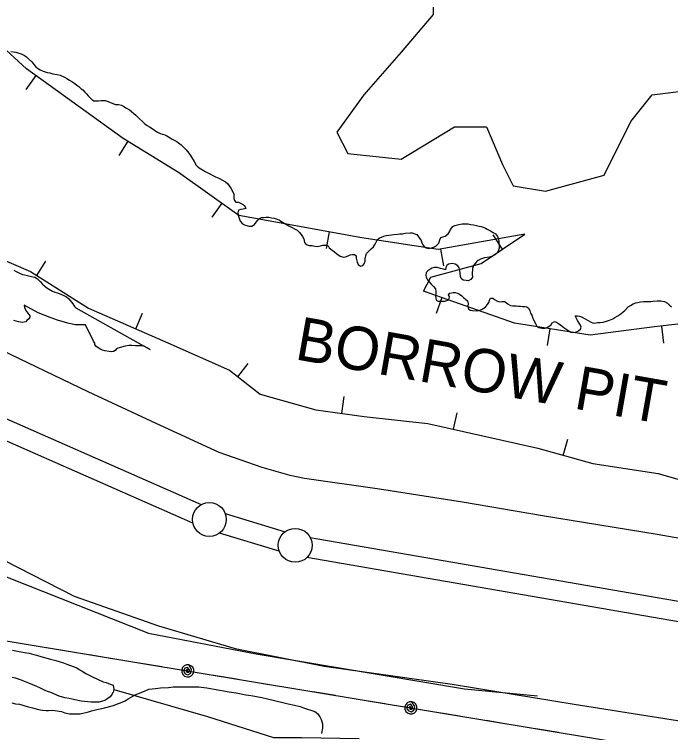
# Model space of a CAD drawing. Extents: x 3187622 to 3225504, y 800805 to 826213.
# Drawn here: x 3205252 to 3206222, y 808349 to 809409 of the extents above; entities that cross this region are included whole.
import ezdxf

# ---------------------------------------------------------------- set-up
doc = ezdxf.new("R2010")
doc.units = 0
for name, color, linetype in [('V-BORW-IDEN', 7, 'Continuous'), ('V-BORW-LINE', 7, 'Continuous'), ('V-LEVE-TOET', 7, 'Continuous'), ('V-SITE-VEGE', 7, 'Continuous'), ('V-SURV-LINE', 7, 'Continuous'), ('V-TOPO-SHOR', 7, 'Continuous'), ('V-UTIL-LINE', 7, 'Continuous')]:
    doc.layers.add(name, color=color, linetype=linetype)

msp = doc.modelspace()

# ---------------------------------------------------------------- linework, layer by layer
at = {"layer": 'V-BORW-LINE'}
for p, q in [((3205284.1, 809318.9), (3205269.6, 809298.6)), ((3205419.8, 809222.3), (3205406.7, 809201)), ((3205558.8, 809130.6), (3205544.3, 809110.2)), ((3205717.5, 809088.3), (3205713, 809063.7)), ((3205973.5, 809062.9), (3205959.6, 809083.7)), ((3205881.9, 809062.7), (3205886.3, 809038.1)), ((3205285.6, 809023.8), (3205298.9, 809044.9)), ((3205883.8, 808991.4), (3205875.5, 808967.9)), ((3205432, 808945.2), (3205441.9, 808968.1)), ((3206043.3, 808945.3), (3206039.3, 808920.6)), ((3206208.3, 808949.1), (3206211.2, 808924.2)), ((3205582.3, 808874.5), (3205597.8, 808894.2)), ((3205736.4, 808820.3), (3205739.7, 808845.1)), ((3205901.2, 808796.9), (3205906.7, 808821.3)), ((3206063.2, 808758.3), (3206070, 808782.4))]:
    msp.add_line(p, q, dxfattribs=at)
for points in [[(3206875.1, 808809.7), (3206703.7, 808817.5), (3206641.8, 808852.6), (3206559.9, 808869.5), (3206504.8, 808888.3), (3206467.6, 808895.1), (3206277.3, 808934.3), (3206253.7, 808954.4), (3206198.2, 808947.9), (3206103.1, 808935.7), (3205991.3, 808953.7), (3205857, 809000.9), (3205867.7, 809021.4), (3205941.8, 809041.6), (3206006.7, 809085.1), (3205878.3, 809062.1), (3205765.7, 809079.5), (3205584.2, 809112.5), (3205495, 809175.9), (3205413.3, 809226.3), (3205270.3, 809328.8), (3205185, 809406.4)], [(3205218.8, 809054.6), (3205276.2, 809029.7), (3205362, 808975.6), (3205479.3, 808924.6), (3205570.1, 808884.1), (3205615.4, 808848.5), (3205697.9, 808825.4), (3205769.3, 808815.9), (3205863, 808805.6), (3206025.5, 808768.9), (3206106.9, 808746.2), (3206203.6, 808731.8), (3206270.6, 808712.3), (3206378.2, 808683.8), (3206521.8, 808666.5), (3206569.8, 808676.5), (3206630.2, 808682.1), (3206764.8, 808677.3)]]:
    msp.add_lwpolyline(points, dxfattribs=at)
at = {"layer": 'V-LEVE-TOET'}
for points in [[(3205792, 808708.7), (3205680.9, 808724.2), (3205659.8, 808728.7), (3205618.4, 808740.5), (3205555.2, 808762.6), (3205462, 808805.4), (3205361.2, 808852.4), (3205221.5, 808919.1)], [(3208190, 808304.5), (3208038.9, 808332.2), (3207847.4, 808358.3), (3207684, 808384.8), (3207544.9, 808407.2), (3207382.8, 808431.1), (3207205.3, 808462.5), (3207029.3, 808495.2), (3206871.5, 808519.1), (3206709.4, 808548.5), (3206539.7, 808582.8), (3206383.9, 808609.5), (3206202, 808641.8), (3206032.6, 808669.3), (3205914.6, 808689.5), (3205792, 808708.7)], [(3205215, 808614.4), (3205340.6, 808550.6), (3205465.5, 808507), (3205578.5, 808473.3), (3205710.2, 808447.4)], [(3205710.2, 808447.4), (3205899.2, 808420.9), (3206079.6, 808391), (3206347.5, 808349.1), (3206544.4, 808315.1), (3206732, 808287.8), (3206967.8, 808242.8), (3207149.9, 808207.2), (3207375.9, 808161.4), (3207630.1, 808116.1), (3207894.9, 808076.7), (3208125.4, 808039.4), (3208371.1, 807996)]]:
    msp.add_lwpolyline(points, dxfattribs=at)
at = {"layer": 'V-SITE-VEGE'}
for points in [[(3205871.1, 809456.3), (3205871.1, 809408.9), (3205823.7, 809353.7), (3205768.5, 809290.5), (3205729, 809235.3), (3205744.8, 809203.7), (3205823.7, 809195.8), (3205902.6, 809243.2), (3205950, 809243.2), (3205973.6, 809187.9), (3205989.4, 809156.3), (3206036.8, 809148.5), (3206123.5, 809172.1), (3206163, 809251.1), (3206194.6, 809290.5), (3206257.7, 809298.4), (3206297.1, 809345.8), (3206289.2, 809393.1), (3206257.7, 809472.1)], [(3205247.3, 809354.5), (3205254.5, 809353.3), (3205259.2, 809352.1), (3205262.4, 809351.1), (3205267.3, 809348.8), (3205270.3, 809346.5), (3205273.5, 809343.9), (3205278.1, 809339), (3205281.6, 809334.6), (3205284.1, 809332.1), (3205286.6, 809330), (3205290.6, 809327.6), (3205295, 809325.7), (3205300.7, 809323.6), (3205304.9, 809322.9), (3205309.1, 809321.7), (3205315.8, 809320.3), (3205320, 809319.6), (3205326.4, 809316.6), (3205329.7, 809314.7), (3205333.8, 809312.4), (3205337.5, 809310), (3205341.7, 809307.5), (3205344.9, 809304.9), (3205347.7, 809302.6)], [(3205347.7, 809302.6), (3205350.9, 809299.5), (3205353.5, 809297.9), (3205356.5, 809294.6), (3205359.2, 809291.9), (3205361.5, 809289.3), (3205364.1, 809286.5), (3205367.1, 809283.7), (3205369.8, 809281.8), (3205373.1, 809281.6), (3205376.6, 809281.6), (3205380.5, 809282), (3205383.5, 809282), (3205386.5, 809282), (3205391.2, 809280.8), (3205395.3, 809278.7), (3205401.6, 809276.4), (3205406.4, 809276.3), (3205410.6, 809275.2), (3205414.3, 809273.5), (3205418.2, 809270.7), (3205422.6, 809268.2), (3205425.4, 809266.1), (3205429.1, 809263), (3205431.9, 809260.5), (3205436.5, 809256.1), (3205442.5, 809250), (3205445, 809247.7), (3205448.7, 809245.1), (3205451.9, 809243.2), (3205455.9, 809240.7), (3205459.6, 809238.3), (3205463.7, 809235.5), (3205467.7, 809233.4), (3205471.4, 809232.3), (3205474.8, 809231.3), (3205477.6, 809229.9), (3205482.7, 809227.1), (3205485.7, 809225.2), (3205488.7, 809223.6), (3205492.2, 809221.5), (3205494.9, 809219.6), (3205498.6, 809216.8), (3205502.8, 809212.7), (3205506.2, 809209.4), (3205510.2, 809204.5), (3205512.5, 809201), (3205518.2, 809192), (3205521, 809186.9), (3205523.7, 809183.8), (3205534.1, 809177.5), (3205538.1, 809175.2), (3205549.6, 809169.3), (3205554.3, 809167.5), (3205561, 809164.2), (3205564.2, 809162.1), (3205567.4, 809159.5), (3205569.7, 809156), (3205572.3, 809152.6), (3205574.6, 809148.4), (3205576.4, 809143.7), (3205576.6, 809140.7), (3205576.4, 809137.5), (3205577.5, 809134.7), (3205579.8, 809132.1), (3205583.5, 809131.9), (3205586.5, 809130.7), (3205589.3, 809129.3), (3205592.3, 809127.4), (3205594.4, 809122.8), (3205590.4, 809121.7), (3205587, 809121.2), (3205583.5, 809120.1), (3205582.3, 809116.6), (3205583.2, 809112.7), (3205584.4, 809108.5), (3205586, 809104.1), (3205589.4, 809099.9), (3205592.4, 809098.5), (3205595.9, 809097.5), (3205598.9, 809096.8), (3205603.3, 809096.6), (3205607.3, 809099.3), (3205609.6, 809102.6), (3205612.2, 809105.6), (3205614.5, 809107.9), (3205617.7, 809109.3), (3205620.7, 809109.5), (3205623.8, 809109.9), (3205628.4, 809109.9), (3205632.3, 809109.2), (3205636, 809108.5), (3205640.4, 809107.1), (3205643.9, 809105.4), (3205647.6, 809103.1), (3205651.8, 809100.8), (3205658, 809097), (3205662.6, 809094.7), (3205666.1, 809092.8), (3205670.3, 809090.7), (3205673, 809087.9)], [(3205673, 809087.9), (3205676, 809084.2), (3205677.9, 809081.4), (3205679.9, 809077.9), (3205680.8, 809072.4), (3205683.4, 809069.6), (3205687.8, 809068.2), (3205692.4, 809068.4), (3205696.3, 809067.4), (3205699.8, 809066.9), (3205704.9, 809067.8), (3205708.2, 809068.5), (3205712.8, 809068.7), (3205715.8, 809067.8), (3205717.6, 809064.8), (3205721.8, 809061.5), (3205725.5, 809058.7), (3205728.7, 809055.9), (3205733.8, 809052.2), (3205738.2, 809051), (3205741.7, 809051.5), (3205745.6, 809052.8), (3205748.4, 809054.2), (3205751.9, 809055.1), (3205754.9, 809055.1), (3205757.2, 809053), (3205757.2, 809049.3), (3205758.8, 809043.7), (3205760.2, 809040), (3205763.6, 809037.7), (3205767.1, 809038.4), (3205769.2, 809041.1), (3205770.4, 809045.1), (3205770.6, 809048.6), (3205771.6, 809052.7), (3205772.8, 809056.2), (3205775.6, 809059.4), (3205779.7, 809063.3), (3205782.8, 809066.3), (3205784.6, 809068.9), (3205786.3, 809072.3), (3205788.8, 809077), (3205791.2, 809079), (3205798.1, 809081.8), (3205801.8, 809082.7), (3205805.8, 809083.6), (3205809.5, 809084.1), (3205813.2, 809084.3), (3205818.3, 809084.7), (3205822, 809085.2), (3205826, 809085.6), (3205829.9, 809086.3), (3205836.9, 809086.7), (3205840.1, 809086.9), (3205844.2, 809085.6), (3205847.2, 809084.3), (3205851.1, 809079.2), (3205853.4, 809075.4), (3205854.3, 809072.1), (3205855.8, 809069.3), (3205857.8, 809066.5), (3205860.8, 809064.9), (3205864.6, 809063.9), (3205868.6, 809064.6), (3205873.2, 809066.3), (3205876, 809068), (3205879.3, 809071.5), (3205880.7, 809076.5), (3205882.5, 809079.8), (3205885.5, 809081), (3205888.8, 809081.7), (3205893.2, 809085.2), (3205895, 809088.2), (3205896.8, 809091.7), (3205900.1, 809096.2), (3205902.9, 809097.7), (3205909, 809099.3), (3205913.8, 809100.3), (3205918.4, 809100), (3205922.7, 809099.9), (3205926.7, 809099.3), (3205930.5, 809098.8), (3205935.2, 809097.5), (3205939, 809096.6), (3205942.1, 809096.1), (3205945.1, 809095), (3205948.3, 809093.7), (3205951.1, 809092.2), (3205955.6, 809089.8), (3205959.9, 809087.3), (3205963.1, 809085.2), (3205966.1, 809081.6), (3205967.5, 809077.3), (3205968, 809074.3), (3205968.2, 809070.5), (3205968.4, 809067.2), (3205968.4, 809064.2), (3205967.8, 809061.1), (3205966, 809057.6), (3205963.4, 809055.1), (3205959.6, 809052.7)], [(3205959.6, 809052.7), (3205954.5, 809050.7), (3205947, 809049.8), (3205941.1, 809048.1), (3205937.8, 809046.2), (3205935.3, 809043.9), (3205930.9, 809038.4), (3205929.1, 809034.2), (3205928.9, 809025.8), (3205929.4, 809021.3), (3205926.8, 809017.8), (3205923, 809016.1), (3205920, 809016.4), (3205915.2, 809016.9), (3205912.7, 809019.5), (3205911.7, 809022.5), (3205911, 809027.6), (3205910.6, 809031.1), (3205909.6, 809035.4), (3205907.6, 809038), (3205903.6, 809040.8), (3205899.1, 809041.7), (3205893.8, 809040.5), (3205891.5, 809038.5), (3205889.9, 809035.7), (3205889.4, 809032.4), (3205886.4, 809033), (3205882.1, 809034.3), (3205877.1, 809035.6), (3205872.5, 809035.5), (3205869.2, 809034.5), (3205863.3, 809030.8), (3205861, 809028.3), (3205860.5, 809024.5), (3205860.7, 809021.2), (3205862.9, 809017.4), (3205865.1, 809014.3), (3205867.9, 809011.3), (3205871.6, 809007.7), (3205874.6, 809004.1), (3205875, 809000.3), (3205875.2, 808997.3), (3205874.7, 808993.5), (3205874.9, 808990.5), (3205875.6, 808987.4), (3205878.4, 808986.1), (3205881.6, 808985.8), (3205885.2, 808985.8), (3205888.2, 808986), (3205894.1, 808987.9), (3205895.1, 808992), (3205893.9, 808995.5), (3205895.7, 808998), (3205900.5, 808998.7), (3205903.8, 808998.9), (3205907.1, 808997.6), (3205910.1, 808996.5), (3205913.3, 808994), (3205916.1, 808991.2), (3205919.3, 808988.6), (3205921.6, 808986.3), (3205923, 808982.5), (3205922.5, 808978.2), (3205923.4, 808974.9), (3205925.9, 808972.8), (3205929.2, 808972), (3205936.3, 808971.7), (3205940.1, 808972.9), (3205943.4, 808974.1), (3205945.9, 808975.8), (3205948.7, 808978.1), (3205951.5, 808981.1), (3205953.4, 808984.1), (3205954.4, 808987.3), (3205956, 808990.6), (3205959.3, 808990.5), (3205961.5, 808988.5), (3205966, 808985.9), (3205969.3, 808984.8), (3205972.8, 808985.6), (3205976.4, 808985.5), (3205979.1, 808984.2), (3205981.9, 808981.6), (3205985.4, 808979.8), (3205988.9, 808979), (3205993.9, 808978.9), (3205997, 808978.7), (3206000, 808978.6), (3206003, 808978.1), (3206006.3, 808978), (3206009.6, 808977.5), (3206012.1, 808975.7), (3206013.8, 808972.4), (3206015, 808968.3), (3206016.7, 808965.2), (3206018.4, 808960.9), (3206019.9, 808957.6), (3206022.6, 808952.3), (3206024.3, 808949.2), (3206027.3, 808946.9), (3206031.6, 808946.1)], [(3205251.7, 809031.6), (3205254.9, 809029.8), (3205258.9, 809027.7), (3205264.2, 809025.5), (3205267.2, 809024.8), (3205271.6, 809024.1), (3205277.6, 809022.5), (3205282.5, 809021.3), (3205286.6, 809019), (3205290.6, 809015.2), (3205294.2, 809011), (3205297.5, 809008.2), (3205300.5, 809005.9), (3205303, 809004.3), (3205308.6, 809001), (3205312, 808999.4), (3205316.2, 808998.2), (3205322, 808995.9), (3205325.7, 808994.2), (3205329.2, 808992.6), (3205333.1, 808989.3), (3205336.8, 808984.7), (3205338.6, 808981.9), (3205341.4, 808977.9), (3205343, 808976.3)], [(3206031.6, 808946.1), (3206034.6, 808945.8), (3206037.9, 808946.5), (3206041, 808948.2), (3206044.8, 808950.4), (3206047.1, 808954.2), (3206050.2, 808955.9), (3206053.2, 808955.1), (3206056.2, 808953.1), (3206059.5, 808950.5), (3206063.9, 808946.9), (3206067, 808945.3), (3206071.5, 808942.2), (3206074.7, 808940.4), (3206077.7, 808939.6), (3206081.5, 808940.3), (3206085.6, 808942.3), (3206088.7, 808944.8), (3206089.7, 808947.8), (3206088.8, 808950.8), (3206087, 808953.4), (3206084.1, 808957.7), (3206082.6, 808960.5), (3206081.1, 808964.6), (3206084.1, 808964.5), (3206087.2, 808964), (3206091.2, 808962.4), (3206094.7, 808960.6), (3206100.2, 808957.5), (3206103.7, 808955.4), (3206106.7, 808954.1), (3206109.7, 808953.3), (3206114.1, 808954.3), (3206117.6, 808954.7), (3206122.1, 808955.2), (3206127, 808956.4), (3206131.5, 808958.1), (3206136.4, 808960), (3206139.7, 808962), (3206143.7, 808964.2), (3206148.1, 808967.4), (3206151.9, 808970.2), (3206154, 808972.4), (3206159.1, 808977.4), (3206162.4, 808979.6), (3206166.7, 808982.1), (3206170.3, 808983.3), (3206173.3, 808984.2), (3206177.4, 808984.9), (3206181.9, 808985.4), (3206185.5, 808985.6), (3206189, 808985.3), (3206192.8, 808985.5), (3206195.8, 808985.9), (3206201.9, 808986.4), (3206207.2, 808986.3), (3206212.7, 808985.7), (3206217.5, 808982.9), (3206219.5, 808980.6), (3206223.2, 808977.5)], [(3205343, 808976.3), (3205443, 808920.3), (3205431.5, 808920.3), (3205426.1, 808920.8), (3205421.6, 808920.4), (3205416.1, 808919.5), (3205405.3, 808916.4), (3205403.4, 808915.5), (3205401.2, 808913.2), (3205398.9, 808911.9), (3205396.6, 808911), (3205392.6, 808911.5), (3205386.2, 808912.9), (3205382.6, 808913.8), (3205378.5, 808915.6), (3205374.5, 808918.3), (3205372.7, 808919.7), (3205371.3, 808922), (3205371.3, 808924.2), (3205369.1, 808927), (3205357.6, 808951.2), (3205351, 808951.2), (3205342.3, 808951.2), (3205331.4, 808953.4), (3205316.1, 808957.8), (3205305.1, 808962.1), (3205287.6, 808968.7), (3205267, 808979.9), (3205267.5, 808976.8), (3205269.3, 808972.2), (3205275.1, 808964.5), (3205275.1, 808962.2), (3205273.7, 808960), (3205271, 808957.7), (3205269.2, 808955.5), (3205264.2, 808954.6), (3205258.3, 808955.5), (3205251.5, 808957.4)], [(3205248.5, 808393.1), (3205254.3, 808391.5), (3205260.1, 808391), (3205271.2, 808387.8), (3205279.1, 808385.6), (3205288, 808383.5), (3205293.8, 808382.4), (3205299.6, 808381.8), (3205302.8, 808381.8), (3205308.6, 808382.3), (3205322.2, 808380.2), (3205327, 808378.6), (3205333.8, 808377), (3205349.6, 808376.9), (3205361.8, 808380), (3205366.5, 808381.6), (3205374.4, 808383.1), (3205379.2, 808384.1), (3205385.5, 808385.7), (3205398.7, 808389.3), (3205405, 808391.9), (3205409.2, 808393), (3205416.1, 808396.1), (3205420.3, 808399.2), (3205430.9, 808405), (3205434.6, 808406.5), (3205445.7, 808410.7), (3205450.9, 808413.3), (3205461, 808414.3), (3205468.3, 808415.4), (3205479.9, 808415.8), (3205486.8, 808416.9), (3205524.7, 808416.7), (3205536.8, 808415.1), (3205547.4, 808413.4), (3205569.5, 808409.6), (3205580, 808408), (3205594.2, 808404.8), (3205602.1, 808404.2), (3205617.9, 808401), (3205626.3, 808398.9), (3205649, 808393.5), (3205656.9, 808391.9), (3205666.3, 808389.7), (3205674.8, 808387.6), (3205679.5, 808386), (3205696.3, 808380.6), (3205698.4, 808379), (3205700.5, 808376.9), (3205703.7, 808372.7), (3205705.8, 808368.5), (3205707.8, 808362.1), (3205707.8, 808355.8), (3205706.2, 808347.9)]]:
    msp.add_lwpolyline(points, dxfattribs=at)
msp.add_lwpolyline([(3205452.8, 808914.8), (3205443, 808920.3), (3205443.3, 808920.3)], close=True, dxfattribs=at)
at = {"layer": 'V-SURV-LINE'}
for points in [[(3204975.4, 808928.7), (3205528.3, 808685.7)], [(3205516.2, 808658.2), (3204963.4, 808901.2)], [(3205564, 808672.5), (3205652.5, 808645.8)], [(3205643.8, 808617.1), (3205555.3, 808643.8)], [(3205689.5, 808637.1), (3208411.9, 808166.7)], [(3208406.8, 808137.1), (3205684.4, 808607.5)]]:
    msp.add_lwpolyline(points, dxfattribs=at)
for centre in [(3205540.5, 808663.9), (3205667.3, 808625.7)]:
    msp.add_circle(centre, 25, dxfattribs=at)
at = {"layer": 'V-TOPO-SHOR'}
for points in [[(3205035, 808660.3), (3205450.6, 808496.1), (3205609.7, 808465.3), (3205917.6, 808414), (3206025.4, 808403.7)], [(3205249.6, 808471), (3205257, 808469.6), (3205267.6, 808467.3), (3205274.1, 808466.3), (3205281.1, 808464.4), (3205285.2, 808463.5), (3205291.7, 808461.6), (3205305.6, 808457.8), (3205313.5, 808455.5), (3205318.6, 808454.1), (3205325, 808452.2), (3205330.1, 808450.3), (3205344.5, 808444.7), (3205348.2, 808442.3), (3205352.8, 808440), (3205357.9, 808436.7), (3205366.7, 808432.1), (3205376.4, 808427.4), (3205383.8, 808424.1), (3205388, 808423.2), (3205394, 808420.8), (3205398.6, 808419.4), (3205399.5, 808412.9), (3205398.5, 808408.7), (3205396.2, 808405.5), (3205393.9, 808401.8), (3205389.2, 808398.6), (3205386, 808396.7), (3205382.7, 808395.4), (3205377.2, 808394), (3205372.5, 808394), (3205366, 808394.1), (3205351.2, 808395.5), (3205341.9, 808397.4), (3205333.2, 808399.8), (3205327.1, 808400.7), (3205318.8, 808403.1), (3205306.3, 808408.2), (3205301.2, 808410.1), (3205297.1, 808412), (3205290.1, 808415.2), (3205285.5, 808417.1), (3205273.9, 808422.3), (3205261.4, 808427), (3205254, 808429.8), (3205249.4, 808430.7)], [(3205399.5, 808412.9), (3205537.9, 808372.9), (3205635.4, 808342.1), (3205676.4, 808342.1), (3205761.7, 808340.3)]]:
    msp.add_lwpolyline(points, dxfattribs=at)
at = {"layer": 'V-UTIL-LINE'}
for points in [[(3199923.1, 813594.5), (3200640, 812717.8), (3202006.1, 811098.7), (3203128.7, 810686.1), (3203334.1, 810414.1), (3203687.1, 810134), (3205008, 808523.1), (3206197, 808326.5), (3208534.5, 807926.9), (3209217.7, 808075.2), (3210991.3, 807487.7), (3211714.8, 807276.3), (3211555.1, 806654.5), (3211454.6, 806207.4)], [(3205290.5, 808476.4), (3205324.1, 808470.9)], [(3205363.5, 808464.3), (3205397.1, 808458.8)], [(3205436.6, 808452.3), (3205470.1, 808446.7)], [(3205508.6, 808440.4), (3205507.4, 808443), (3205506.2, 808440.9), (3205507.4, 808438.5), (3205510.4, 808438.3), (3205511.1, 808441.7), (3205508.4, 808445.5), (3205504.3, 808444.4), (3205502.3, 808440), (3205504.8, 808436.1), (3205508.9, 808434.5), (3205513.1, 808436.9), (3205514.3, 808442.3), (3205510.1, 808449.2), (3205506.5, 808449.1), (3205503.3, 808447.7), (3205500.9, 808445.1), (3205499.7, 808441.8), (3205499.8, 808438.3), (3205501.3, 808435.1), (3205503.8, 808432.7), (3205507.1, 808431.5), (3205510.6, 808431.6), (3205513.8, 808433), (3205516.2, 808435.6), (3205517.5, 808438.9), (3205517.4, 808442.4), (3205515.9, 808445.6), (3205513.3, 808448), (3205510.1, 808449.2)], [(3205547.1, 808434), (3205580.6, 808428.4)], [(3205620.1, 808421.9), (3205653.6, 808416.4)], [(3205693.1, 808409.9), (3205726.6, 808404.3)], [(3205766.1, 808397.8), (3205799.6, 808392.2)], [(3205838.1, 808385.9), (3205836.9, 808388.5), (3205835.7, 808386.4), (3205837, 808384), (3205839.9, 808383.8), (3205840.6, 808387.2), (3205838, 808391), (3205833.8, 808389.9), (3205831.8, 808385.5), (3205834.3, 808381.7), (3205838.4, 808380), (3205842.6, 808382.4), (3205843.8, 808387.8), (3205839.6, 808394.7), (3205836.1, 808394.6), (3205832.9, 808393.2), (3205830.5, 808390.6), (3205829.2, 808387.3), (3205829.3, 808383.8), (3205830.8, 808380.6), (3205833.4, 808378.2), (3205836.6, 808377), (3205840.2, 808377.1), (3205843.4, 808378.6), (3205845.8, 808381.1), (3205847, 808384.4), (3205846.9, 808387.9), (3205845.4, 808391.1), (3205842.9, 808393.5), (3205839.6, 808394.7)], [(3205876.6, 808379.5), (3205910.1, 808374)], [(3205949.6, 808367.4), (3205983.1, 808361.9)], [(3206022.6, 808355.4), (3206056.1, 808349.8)]]:
    msp.add_lwpolyline(points, dxfattribs=at)

# ---------------------------------------------------------------- texts
at = {"layer": 'V-BORW-IDEN'}
msp.add_text('BORROW PIT', height=64, rotation=350, dxfattribs=at).set_placement((3205665.3, 808900.5))

doc.saveas('drawing.dxf')
